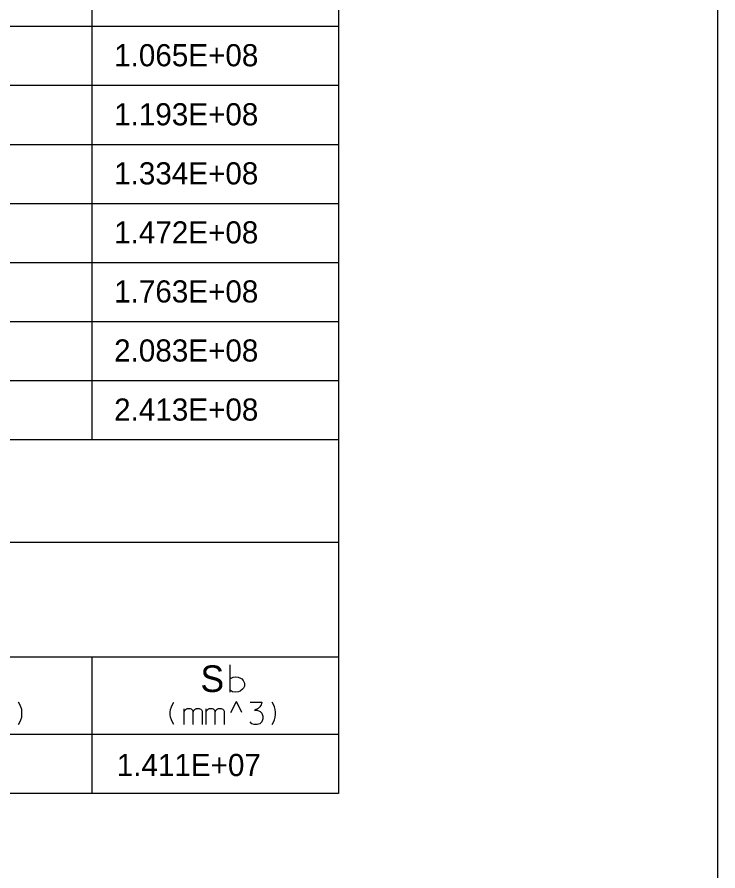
# Model space of a CAD drawing. Extents: x 635698 to 639877, y 296617 to 300175.
# Drawn here: x 636958.2 to 637053.1, y 299829.2 to 299944.9 of the extents above; entities that cross this region are included whole.
import ezdxf

# ---------------------------------------------------------------- set-up
doc = ezdxf.new("R2010")
doc.units = 0
doc.layers.add('2', color=7, linetype='Continuous')

msp = doc.modelspace()

# ---------------------------------------------------------------- linework, layer by layer
at = {"layer": '2'}
for p, q in [((637053.06, 299677.57), (637053.06, 300043.07)), ((637001.69, 300025.57), (637001.69, 299839.66)), ((636968.31, 300010.07), (636968.31, 299887.57)), ((637001.69, 299943.57), (636819.31, 299943.57)), ((637001.69, 299935.57), (636819.31, 299935.57)), ((637001.69, 299927.57), (636819.31, 299927.57)), ((637001.69, 299919.57), (636819.31, 299919.57)), ((637001.69, 299911.57), (636819.31, 299911.57)), ((637001.69, 299903.57), (636819.31, 299903.57)), ((637001.69, 299895.57), (636819.31, 299895.57)), ((637001.69, 299887.57), (636635.94, 299887.57)), ((637001.69, 299873.66), (636618.31, 299873.66)), ((637001.69, 299858.16), (636819.31, 299858.16)), ((636968.31, 299858.16), (636968.31, 299839.66)), ((636987.11, 299850.65), (636987.86, 299852.15)), ((636988.61, 299850.65), (636987.86, 299852.15)), ((637001.69, 299847.66), (636819.31, 299847.66)), ((637001.69, 299839.66), (636618.31, 299839.66))]:
    msp.add_line(p, q, dxfattribs=at)
for points in [[(636987.03, 299853.4), (636987.03, 299857.1)], [(636987.06, 299855.24), (636987.43, 299855.44), (636987.8, 299855.49), (636988.12, 299855.44), (636988.42, 299855.31), (636988.6, 299855.19), (636988.78, 299854.98), (636988.88, 299854.8), (636988.97, 299854.64), (636988.97, 299854.2), (636988.83, 299853.95), (636988.71, 299853.81), (636988.37, 299853.56), (636988.14, 299853.45), (636987.8, 299853.4), (636987.34, 299853.45), (636987.06, 299853.63)], [(636958.36, 299849.04), (636958.55, 299849.34), (636958.69, 299849.67), (636958.79, 299850), (636958.83, 299850.36), (636958.83, 299850.71), (636958.79, 299851.07), (636958.69, 299851.4), (636958.55, 299851.73), (636958.36, 299852.04)], [(636979.39, 299849.04), (636979.2, 299849.34), (636979.06, 299849.67), (636978.96, 299850), (636978.91, 299850.36), (636978.91, 299850.71), (636978.96, 299851.07), (636979.06, 299851.4), (636979.2, 299851.73), (636979.39, 299852.04)], [(636989.72, 299852.04), (636991.3, 299852.04), (636991.21, 299851.68), (636991.04, 299851.42), (636990.81, 299851.19), (636990.33, 299850.95), (636990.69, 299850.95), (636991.07, 299850.78), (636991.3, 299850.55), (636991.42, 299850.17), (636991.42, 299849.77), (636991.3, 299849.37), (636991.04, 299849.13), (636990.69, 299849.04), (636990.29, 299849.04), (636989.93, 299849.13), (636989.72, 299849.39)], [(636992.7, 299849.04), (636992.88, 299849.34), (636993.03, 299849.67), (636993.12, 299850), (636993.17, 299850.36), (636993.17, 299850.71), (636993.12, 299851.07), (636993.03, 299851.4), (636992.88, 299851.73), (636992.7, 299852.04)], [(636980.79, 299850.78), (636980.84, 299850.83), (636980.88, 299850.93), (636981.1, 299851.14), (636981.17, 299851.16), (636981.26, 299851.19), (636981.59, 299851.19), (636981.73, 299851.14), (636981.83, 299851.07), (636981.92, 299850.97), (636981.99, 299850.81), (636982.02, 299850.76), (636982.06, 299850.83), (636982.11, 299850.93), (636982.32, 299851.14), (636982.4, 299851.16), (636982.47, 299851.19), (636982.82, 299851.19), (636982.92, 299851.14), (636983.03, 299851.09), (636983.15, 299851), (636983.2, 299850.93), (636983.25, 299850.83), (636983.25, 299849.04)], [(636980.79, 299849.04), (636980.79, 299851.16)], [(636982.02, 299849.04), (636982.02, 299850.78)], [(636983.77, 299850.78), (636983.81, 299850.83), (636983.86, 299850.93), (636984.07, 299851.14), (636984.14, 299851.16), (636984.24, 299851.19), (636984.57, 299851.19), (636984.71, 299851.14), (636984.81, 299851.07), (636984.9, 299850.97), (636984.97, 299850.81), (636984.99, 299850.76), (636985.04, 299850.83), (636985.09, 299850.93), (636985.3, 299851.14), (636985.37, 299851.16), (636985.44, 299851.19), (636985.8, 299851.19), (636985.89, 299851.14), (636986.01, 299851.09), (636986.13, 299851), (636986.18, 299850.93), (636986.22, 299850.83), (636986.22, 299849.04)], [(636983.77, 299849.04), (636983.77, 299851.16)], [(636984.99, 299849.04), (636984.99, 299850.78)]]:
    msp.add_lwpolyline(points, dxfattribs=at)

# ---------------------------------------------------------------- texts
for s, height, p in [('1.065E+08', 3, (636971.31, 299938.19)), ('1.193E+08', 3, (636971.31, 299930.19)), ('1.334E+08', 3, (636971.31, 299922.19)), ('1.472E+08', 3, (636971.31, 299914.19)), ('1.763E+08', 3, (636971.31, 299906.19)), ('2.083E+08', 3, (636971.31, 299898.19)), ('2.413E+08', 3, (636971.31, 299890.19)), ('S', 3.6, (636982.99, 299853.43)), ('1.411E+07', 3, (636971.66, 299842.04))]:
    msp.add_text(s, height=height, dxfattribs=at).set_placement(p)

doc.saveas('drawing.dxf')
